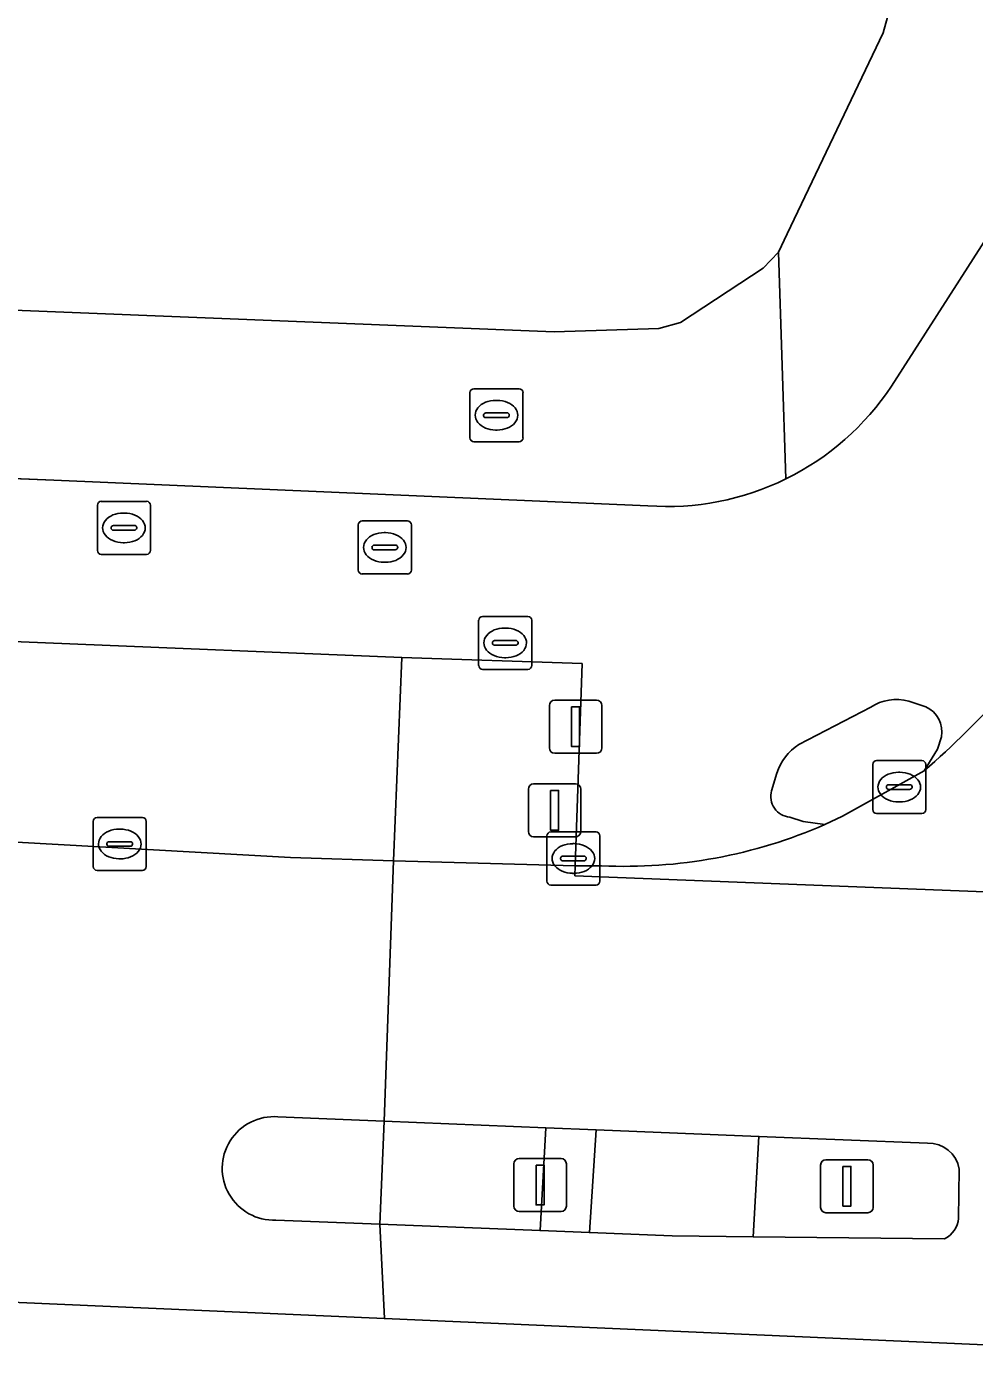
# Model space of a CAD drawing. Extents: x 160732 to 162107, y 387428 to 388479.
# Drawn here: x 161399.21 to 161417.07, y 387459.73 to 387485.09 of the extents above; entities that cross this region are included whole.
import ezdxf

# ---------------------------------------------------------------- set-up
doc = ezdxf.new("R2010")
doc.units = 0
for name, color, linetype in [('IMGEO_Berm_groen', 7, 'Continuous'), ('IMGEO_Brandkraan', 7, 'Continuous'), ('IMGEO_Drukknoppaal', 7, 'Continuous'), ('IMGEO_Erf', 7, 'Continuous'), ('IMGEO_Fietspad_open', 7, 'Continuous'), ('IMGEO_Kolk', 7, 'Continuous'), ('IMGEO_Lichtmast', 7, 'Continuous'), ('IMGEO_Rijbaan_lokaal_gesloten', 7, 'Continuous'), ('IMGEO_Rioolput', 7, 'Continuous'), ('IMGEO_Verkeerseiland_gesloten', 7, 'Continuous'), ('IMGEO_Verkeerseiland_open', 7, 'Continuous'), ('IMGEO_Verkeersregelinstallatiepaal', 7, 'Continuous'), ('IMGEO_Voetpad_open', 7, 'Continuous')]:
    doc.layers.add(name, color=color, linetype=linetype)

msp = doc.modelspace()

# ---------------------------------------------------------------- linework, layer by layer
at = {"layer": 'IMGEO_Berm_groen'}
for points in [[(161406.28, 387473.199), (161386.124, 387474.031), (161386.066, 387471.778), (161391.885, 387471.841)], [(161395.414, 387469.918), (161404.181, 387469.43), (161406.12, 387469.37), (161406.28, 387473.199)]]:
    msp.add_lwpolyline(points, dxfattribs=at)
at = {"layer": 'IMGEO_Brandkraan'}
for p, q in [((161407.562, 387477.344), (161407.562, 387478.196)), ((161407.637, 387478.27), (161408.489, 387478.27)), ((161408.563, 387478.196), (161408.563, 387477.344)), ((161407.864, 387477.813), (161408.262, 387477.813)), ((161408.05, 387478.05), (161408.075, 387478.05)), ((161407.821, 387477.764), (161407.821, 387477.776)), ((161408.259, 387477.727), (161407.861, 387477.727)), ((161408.305, 387477.776), (161408.305, 387477.764)), ((161408.073, 387477.49), (161408.048, 387477.49)), ((161408.489, 387477.27), (161407.637, 387477.27))]:
    msp.add_line(p, q, dxfattribs=at)
for points in [[(161407.562, 387477.344), (161407.562, 387478.196)], [(161407.637, 387478.27), (161408.489, 387478.27)], [(161408.563, 387478.196), (161408.563, 387477.344)], [(161408.489, 387477.27), (161407.637, 387477.27)]]:
    msp.add_lwpolyline(points, dxfattribs=at)
for centre, radius, start, end in [((161407.639, 387478.194), 0.0765, 91.552, 178.448), ((161407.639, 387478.194), 0.0765, 91.552, 178.448), ((161408.487, 387478.194), 0.0765, 1.552, 88.448), ((161408.487, 387478.194), 0.0765, 1.552, 88.448), ((161407.861, 387477.773), 0.0403, 85.8775, 175.7526), ((161408.266, 387477.775), 0.0386, 1.7309, 96.639), ((161407.858, 387477.763), 0.0366, 178.938, 274.7102), ((161408.262, 387477.77), 0.043, 264.8664, 352.4533), ((161407.639, 387477.346), 0.0765, 181.552, 268.448), ((161407.639, 387477.346), 0.0765, 181.552, 268.448), ((161408.487, 387477.346), 0.0765, 271.552, 358.448), ((161408.487, 387477.346), 0.0765, 271.552, 358.448)]:
    msp.add_arc(centre, radius, start, end, dxfattribs=at)
for centre, major_axis, ratio, start_param, end_param in [((161408.049, 387477.77), (-0.387, 0.002), 0.722429, 4.712389, 7.853982), ((161408.074, 387477.77), (-0.39, 0.002), 0.717154, 1.570796, 4.712389)]:
    msp.add_ellipse(centre, major_axis=major_axis, ratio=ratio, start_param=start_param, end_param=end_param, dxfattribs=at)
at = {"layer": 'IMGEO_Drukknoppaal'}
for p, q in [((161409.06, 387471.496), (161409.06, 387472.296)), ((161409.06, 387472.296), (161409.06, 387471.496)), ((161409.16, 387472.396), (161409.95, 387472.396)), ((161409.95, 387472.396), (161409.16, 387472.396)), ((161410.05, 387472.296), (161410.05, 387471.496)), ((161410.05, 387471.496), (161410.05, 387472.296)), ((161409.95, 387471.396), (161409.16, 387471.396)), ((161409.16, 387471.396), (161409.95, 387471.396))]:
    msp.add_line(p, q, dxfattribs=at)
msp.add_lwpolyline([(161409.48, 387472.271), (161409.63, 387472.271), (161409.63, 387471.521), (161409.48, 387471.521), (161409.48, 387472.271)], dxfattribs=at)
for centre, start, end in [((161409.16, 387472.296), 90, 180), ((161409.16, 387472.296), 90, 180), ((161409.95, 387472.296), 0, 90), ((161409.95, 387472.296), 360, 90), ((161409.16, 387471.496), 180, 270), ((161409.16, 387471.496), 180, 270), ((161409.95, 387471.496), 270, 0), ((161409.95, 387471.496), 270, 0)]:
    msp.add_arc(centre, 0.1, start, end, dxfattribs=at)
at = {"layer": 'IMGEO_Erf'}
msp.add_lwpolyline([(161393.326, 387479.979), (161409.153, 387479.343), (161411.125, 387479.406), (161411.531, 387479.518), (161413.09, 387480.546), (161413.38, 387480.844), (161413.544, 387481.189), (161415.35, 387484.982), (161417.105, 387491.302), (161417.928, 387496.222)], dxfattribs=at)
at = {"layer": 'IMGEO_Fietspad_open'}
for points in [[(161410.914, 387476.063), (161399.721, 387476.544), (161272.966, 387481.59), (161267.154, 387480.933), (161265.078, 387480.699), (161254.129, 387479.306), (161252.802, 387479.356), (161252.434, 387479.398), (161246.605, 387479.634), (161134.151, 387484.191)], [(161417.353, 387475.961), (161417.542, 387476.376), (161420.107, 387480.421), (161420.588, 387481.194), (161418.295, 387482.661), (161416.792, 387480.318), (161415.509, 387478.32)], [(161297.792, 387477.555), (161319.919, 387476.701), (161322.041, 387476.599), (161322.728, 387476.571), (161357.767, 387475.119), (161359.86, 387475.06), (161384.776, 387474.068), (161386.124, 387474.031), (161406.28, 387473.199), (161409.676, 387473.086), (161409.548, 387469.274), (161410.044, 387469.273)], [(161413.763, 387471.56), (161415.116, 387472.262)], [(161415.834, 387472.376), (161416.155, 387472.272)], [(161416.452, 387471.704), (161416.377, 387471.475), (161416.127, 387471.061)], [(161413.248, 387470.69), (161413.346, 387471.021)], [(161414.25, 387470.05), (161413.843, 387470.108), (161413.594, 387470.192)]]:
    msp.add_lwpolyline(points, dxfattribs=at)
msp.add_lwpolyline([(161412.901, 387462.279), (161413.009, 387464.17), (161409.941, 387464.296), (161409.814, 387462.358), (161411.372, 387462.297)], close=True, dxfattribs=at)
for centre, radius, start, end in [((161411.287, 387481.111), 5.061, 296.157, 326.5359), ((161411.286, 387481.112), 5.063, 265.7889, 296.1616), ((161404.686, 387484.106), 17.351, 311.2513, 325.4949), ((161415.595, 387471.564), 0.846, 73.5861, 124.4575), ((161415.935, 387471.795), 0.525, 349.9897, 65.2193), ((161414.327, 387470.693), 1.035, 123.0468, 161.4982), ((161413.622, 387470.58), 0.389, 163.647, 265.9345), ((161410.485, 387478.658), 9.395, 267.309, 293.6241)]:
    msp.add_arc(centre, radius, start, end, dxfattribs=at)
at = {"layer": 'IMGEO_Kolk'}
for p, q in [((161415.229, 387471.258), (161416.081, 387471.258)), ((161415.154, 387470.332), (161415.154, 387471.184)), ((161415.642, 387471.038), (161415.667, 387471.038)), ((161416.155, 387471.184), (161416.155, 387470.332)), ((161415.413, 387470.752), (161415.413, 387470.764)), ((161415.851, 387470.715), (161415.453, 387470.715)), ((161415.456, 387470.801), (161415.854, 387470.801)), ((161415.897, 387470.764), (161415.897, 387470.752)), ((161415.665, 387470.478), (161415.64, 387470.478)), ((161416.081, 387470.258), (161415.229, 387470.258)), ((161400.462, 387469.259), (161400.462, 387470.111)), ((161400.537, 387470.185), (161401.389, 387470.185)), ((161400.95, 387469.965), (161400.975, 387469.965)), ((161401.463, 387470.111), (161401.463, 387469.259)), ((161400.721, 387469.679), (161400.721, 387469.691)), ((161400.764, 387469.728), (161401.162, 387469.728)), ((161401.205, 387469.691), (161401.205, 387469.679)), ((161409.012, 387468.985), (161409.012, 387469.837)), ((161409.087, 387469.911), (161409.939, 387469.911)), ((161409.5, 387469.691), (161409.525, 387469.691)), ((161410.013, 387469.837), (161410.013, 387468.985)), ((161401.159, 387469.642), (161400.761, 387469.642)), ((161409.314, 387469.454), (161409.712, 387469.454)), ((161401.389, 387469.185), (161400.537, 387469.185)), ((161400.973, 387469.405), (161400.948, 387469.405)), ((161409.271, 387469.405), (161409.271, 387469.417)), ((161409.709, 387469.368), (161409.311, 387469.368)), ((161409.755, 387469.417), (161409.755, 387469.405)), ((161409.523, 387469.131), (161409.498, 387469.131)), ((161409.939, 387468.911), (161409.087, 387468.911))]:
    msp.add_line(p, q, dxfattribs=at)
for points in [[(161415.229, 387471.258), (161416.081, 387471.258)], [(161415.154, 387470.332), (161415.154, 387471.184)], [(161416.155, 387471.184), (161416.155, 387470.332)], [(161416.081, 387470.258), (161415.229, 387470.258)], [(161400.462, 387469.259), (161400.462, 387470.111)], [(161400.537, 387470.185), (161401.389, 387470.185)], [(161401.463, 387470.111), (161401.463, 387469.259)], [(161409.012, 387468.985), (161409.012, 387469.837)], [(161409.087, 387469.911), (161409.939, 387469.911)], [(161410.013, 387469.837), (161410.013, 387468.985)], [(161401.389, 387469.185), (161400.537, 387469.185)], [(161409.939, 387468.911), (161409.087, 387468.911)]]:
    msp.add_lwpolyline(points, dxfattribs=at)
for centre, radius, start, end in [((161415.231, 387471.182), 0.0765, 91.552, 178.448), ((161415.231, 387471.182), 0.0765, 91.552, 178.448), ((161416.079, 387471.182), 0.0765, 1.552, 88.448), ((161416.079, 387471.182), 0.0765, 1.552, 88.448), ((161415.453, 387470.761), 0.0403, 85.8775, 175.7526), ((161415.45, 387470.751), 0.0366, 178.938, 274.7102), ((161415.854, 387470.758), 0.043, 264.8664, 352.4533), ((161415.858, 387470.763), 0.0386, 1.7309, 96.639), ((161415.231, 387470.334), 0.0765, 181.552, 268.448), ((161415.231, 387470.334), 0.0765, 181.552, 268.448), ((161416.079, 387470.334), 0.0765, 271.552, 358.448), ((161416.079, 387470.334), 0.0765, 271.552, 358.448), ((161400.539, 387470.109), 0.0765, 91.552, 178.448), ((161400.539, 387470.109), 0.0765, 91.552, 178.448), ((161401.387, 387470.109), 0.0765, 1.552, 88.448), ((161401.387, 387470.109), 0.0765, 1.552, 88.448), ((161400.761, 387469.688), 0.0403, 85.8775, 175.7526), ((161401.166, 387469.69), 0.0386, 1.7309, 96.639), ((161409.089, 387469.835), 0.0765, 91.552, 178.448), ((161409.089, 387469.835), 0.0765, 91.552, 178.448), ((161409.937, 387469.835), 0.0765, 1.552, 88.448), ((161409.937, 387469.835), 0.0765, 1.552, 88.448), ((161400.758, 387469.678), 0.0366, 178.938, 274.7102), ((161401.162, 387469.685), 0.043, 264.8664, 352.4533), ((161409.311, 387469.414), 0.0403, 85.8775, 175.7526), ((161409.716, 387469.416), 0.0386, 1.7309, 96.639), ((161400.539, 387469.261), 0.0765, 181.552, 268.448), ((161400.539, 387469.261), 0.0765, 181.552, 268.448), ((161401.387, 387469.261), 0.0765, 271.552, 358.448), ((161401.387, 387469.261), 0.0765, 271.552, 358.448), ((161409.308, 387469.404), 0.0366, 178.938, 274.7102), ((161409.712, 387469.411), 0.043, 264.8664, 352.4533), ((161409.089, 387468.987), 0.0765, 181.552, 268.448), ((161409.089, 387468.987), 0.0765, 181.552, 268.448), ((161409.937, 387468.987), 0.0765, 271.552, 358.448), ((161409.937, 387468.987), 0.0765, 271.552, 358.448)]:
    msp.add_arc(centre, radius, start, end, dxfattribs=at)
for centre, major_axis, ratio, start_param, end_param in [((161415.641, 387470.758), (-0.387, 0.002), 0.722429, 4.712389, 7.853982), ((161415.666, 387470.758), (-0.39, 0.002), 0.717154, 1.570796, 4.712389), ((161400.949, 387469.685), (-0.387, 0.002), 0.722429, 4.712389, 7.853982), ((161400.974, 387469.685), (-0.39, 0.002), 0.717154, 1.570796, 4.712389), ((161409.499, 387469.411), (-0.387, 0.002), 0.722429, 4.712389, 7.853982), ((161409.524, 387469.411), (-0.39, 0.002), 0.717154, 1.570796, 4.712389)]:
    msp.add_ellipse(centre, major_axis=major_axis, ratio=ratio, start_param=start_param, end_param=end_param, dxfattribs=at)
at = {"layer": 'IMGEO_Lichtmast'}
for p, q in [((161414.173, 387462.831), (161414.173, 387463.631)), ((161414.173, 387463.631), (161414.173, 387462.831)), ((161414.273, 387463.731), (161415.063, 387463.731)), ((161415.063, 387463.731), (161414.273, 387463.731)), ((161415.163, 387463.631), (161415.163, 387462.831)), ((161415.163, 387462.831), (161415.163, 387463.631)), ((161415.063, 387462.731), (161414.273, 387462.731)), ((161414.273, 387462.731), (161415.063, 387462.731))]:
    msp.add_line(p, q, dxfattribs=at)
msp.add_lwpolyline([(161414.593, 387463.606), (161414.743, 387463.606), (161414.743, 387462.856), (161414.593, 387462.856), (161414.593, 387463.606)], dxfattribs=at)
for centre, start, end in [((161414.273, 387463.631), 90, 180), ((161414.273, 387463.631), 90, 180), ((161415.063, 387463.631), 0, 90), ((161415.063, 387463.631), 360, 90), ((161414.273, 387462.831), 180, 270), ((161414.273, 387462.831), 180, 270), ((161415.063, 387462.831), 270, 0), ((161415.063, 387462.831), 270, 0)]:
    msp.add_arc(centre, 0.1, start, end, dxfattribs=at)
at = {"layer": 'IMGEO_Rijbaan_lokaal_gesloten'}
for points in [[(161403.944, 387464.541), (161405.945, 387464.459), (161406.12, 387469.37), (161404.181, 387469.43), (161395.414, 387469.918), (161356.098, 387469.302), (161301.318, 387471.422)], [(161416.127, 387471.061), (161414.583, 387470.207), (161414.25, 387470.05)], [(161435.428, 387463.25), (161438.836, 387463.136), (161441.82, 387463.037), (161442.837, 387463.001), (161445.835, 387462.897), (161446.068, 387467.806), (161446.042, 387467.859), (161442.554, 387468.011), (161442.546, 387467.798), (161409.541, 387469.086), (161409.548, 387469.274), (161406.12, 387469.37), (161405.945, 387464.459), (161408.992, 387464.334), (161409.941, 387464.296), (161413.009, 387464.17), (161416.187, 387464.04)], [(161410.044, 387469.273), (161409.548, 387469.274), (161409.541, 387469.086), (161442.546, 387467.798), (161442.554, 387468.011)], [(161294.046, 387465.639), (161405.951, 387460.736)], [(161416.783, 387463.554), (161416.774, 387462.624)], [(161405.951, 387460.736), (161405.866, 387462.514), (161403.906, 387462.591)], [(161416.51, 387462.237), (161412.901, 387462.279), (161411.372, 387462.297), (161409.814, 387462.358), (161408.884, 387462.395), (161405.866, 387462.514), (161405.951, 387460.736), (161429.011, 387459.726)]]:
    msp.add_lwpolyline(points, dxfattribs=at)
for centre, radius, start, end in [((161404.686, 387484.106), 17.351, 311.2513, 325.4949), ((161410.485, 387478.658), 9.395, 267.309, 293.6241), ((161403.87, 387463.567), 0.977, 85.6301, 272.1371), ((161416.216, 387463.467), 0.574, 8.7282, 92.8817), ((161416.285, 387462.674), 0.492, 297.2597, 354.139)]:
    msp.add_arc(centre, radius, start, end, dxfattribs=at)
at = {"layer": 'IMGEO_Rioolput'}
for p, q in [((161400.54, 387475.22), (161400.54, 387476.072)), ((161400.615, 387476.146), (161401.467, 387476.146)), ((161401.541, 387476.072), (161401.541, 387475.22)), ((161401.028, 387475.926), (161401.053, 387475.926)), ((161405.533, 387475.776), (161406.385, 387475.776)), ((161400.799, 387475.64), (161400.799, 387475.652)), ((161401.237, 387475.603), (161400.839, 387475.603)), ((161400.842, 387475.689), (161401.24, 387475.689)), ((161401.283, 387475.652), (161401.283, 387475.64)), ((161405.458, 387474.85), (161405.458, 387475.702)), ((161405.946, 387475.556), (161405.971, 387475.556)), ((161406.459, 387475.702), (161406.459, 387474.85)), ((161401.051, 387475.366), (161401.026, 387475.366)), ((161405.717, 387475.27), (161405.717, 387475.282)), ((161405.76, 387475.319), (161406.158, 387475.319)), ((161406.201, 387475.282), (161406.201, 387475.27)), ((161401.467, 387475.146), (161400.615, 387475.146)), ((161406.155, 387475.233), (161405.757, 387475.233)), ((161406.385, 387474.776), (161405.533, 387474.776)), ((161405.969, 387474.996), (161405.944, 387474.996)), ((161407.727, 387473.051), (161407.727, 387473.903)), ((161407.802, 387473.977), (161408.654, 387473.977)), ((161408.215, 387473.757), (161408.24, 387473.757)), ((161408.728, 387473.903), (161408.728, 387473.051)), ((161408.029, 387473.52), (161408.427, 387473.52)), ((161407.986, 387473.471), (161407.986, 387473.483)), ((161408.424, 387473.434), (161408.026, 387473.434)), ((161408.47, 387473.483), (161408.47, 387473.471)), ((161408.238, 387473.197), (161408.213, 387473.197)), ((161408.654, 387472.977), (161407.802, 387472.977))]:
    msp.add_line(p, q, dxfattribs=at)
for points in [[(161400.54, 387475.22), (161400.54, 387476.072)], [(161400.615, 387476.146), (161401.467, 387476.146)], [(161401.541, 387476.072), (161401.541, 387475.22)], [(161405.533, 387475.776), (161406.385, 387475.776)], [(161405.458, 387474.85), (161405.458, 387475.702)], [(161406.459, 387475.702), (161406.459, 387474.85)], [(161401.467, 387475.146), (161400.615, 387475.146)], [(161406.385, 387474.776), (161405.533, 387474.776)], [(161407.727, 387473.051), (161407.727, 387473.903)], [(161407.802, 387473.977), (161408.654, 387473.977)], [(161408.728, 387473.903), (161408.728, 387473.051)], [(161408.654, 387472.977), (161407.802, 387472.977)]]:
    msp.add_lwpolyline(points, dxfattribs=at)
for centre, radius, start, end in [((161400.617, 387476.07), 0.0765, 91.552, 178.448), ((161400.617, 387476.07), 0.0765, 91.552, 178.448), ((161401.465, 387476.07), 0.0765, 1.552, 88.448), ((161401.465, 387476.07), 0.0765, 1.552, 88.448), ((161405.535, 387475.7), 0.0765, 91.552, 178.448), ((161405.535, 387475.7), 0.0765, 91.552, 178.448), ((161406.383, 387475.7), 0.0765, 1.552, 88.448), ((161406.383, 387475.7), 0.0765, 1.552, 88.448), ((161400.839, 387475.649), 0.0403, 85.8775, 175.7526), ((161400.836, 387475.639), 0.0366, 178.938, 274.7102), ((161401.24, 387475.646), 0.043, 264.8664, 352.4533), ((161401.244, 387475.651), 0.0386, 1.7309, 96.639), ((161405.757, 387475.279), 0.0403, 85.8775, 175.7526), ((161405.754, 387475.269), 0.0366, 178.938, 274.7102), ((161406.158, 387475.276), 0.043, 264.8664, 352.4533), ((161406.162, 387475.281), 0.0386, 1.7309, 96.639), ((161400.617, 387475.222), 0.0765, 181.552, 268.448), ((161400.617, 387475.222), 0.0765, 181.552, 268.448), ((161401.465, 387475.222), 0.0765, 271.552, 358.448), ((161401.465, 387475.222), 0.0765, 271.552, 358.448), ((161405.535, 387474.852), 0.0765, 181.552, 268.448), ((161405.535, 387474.852), 0.0765, 181.552, 268.448), ((161406.383, 387474.852), 0.0765, 271.552, 358.448), ((161406.383, 387474.852), 0.0765, 271.552, 358.448), ((161407.804, 387473.901), 0.0765, 91.552, 178.448), ((161407.804, 387473.901), 0.0765, 91.552, 178.448), ((161408.652, 387473.901), 0.0765, 1.552, 88.448), ((161408.652, 387473.901), 0.0765, 1.552, 88.448), ((161408.026, 387473.48), 0.0403, 85.8775, 175.7526), ((161408.431, 387473.482), 0.0386, 1.7309, 96.639), ((161408.023, 387473.47), 0.0366, 178.938, 274.7102), ((161408.427, 387473.477), 0.043, 264.8664, 352.4533), ((161407.804, 387473.053), 0.0765, 181.552, 268.448), ((161407.804, 387473.053), 0.0765, 181.552, 268.448), ((161408.652, 387473.053), 0.0765, 271.552, 358.448), ((161408.652, 387473.053), 0.0765, 271.552, 358.448)]:
    msp.add_arc(centre, radius, start, end, dxfattribs=at)
for centre, major_axis, ratio, start_param, end_param in [((161401.027, 387475.646), (-0.387, 0.002), 0.722429, 4.712389, 7.853982), ((161401.052, 387475.646), (-0.39, 0.002), 0.717154, 1.570796, 4.712389), ((161405.945, 387475.276), (-0.387, 0.002), 0.722429, 4.712389, 7.853982), ((161405.97, 387475.276), (-0.39, 0.002), 0.717154, 1.570796, 4.712389), ((161408.214, 387473.477), (-0.387, 0.002), 0.722429, 4.712389, 7.853982), ((161408.239, 387473.477), (-0.39, 0.002), 0.717154, 1.570796, 4.712389)]:
    msp.add_ellipse(centre, major_axis=major_axis, ratio=ratio, start_param=start_param, end_param=end_param, dxfattribs=at)
at = {"layer": 'IMGEO_Verkeerseiland_gesloten'}
for points in [[(161415.116, 387472.262), (161413.763, 387471.56)], [(161416.155, 387472.272), (161415.834, 387472.376)], [(161413.594, 387470.192), (161413.843, 387470.108), (161414.25, 387470.05), (161414.583, 387470.207), (161416.127, 387471.061), (161416.377, 387471.475), (161416.452, 387471.704)], [(161413.346, 387471.021), (161413.248, 387470.69)]]:
    msp.add_lwpolyline(points, dxfattribs=at)
for centre, radius, start, end in [((161415.595, 387471.564), 0.846, 73.5861, 124.4575), ((161415.935, 387471.795), 0.525, 349.9897, 65.2193), ((161414.327, 387470.693), 1.035, 123.0468, 161.4982), ((161413.622, 387470.58), 0.389, 163.647, 265.9345)]:
    msp.add_arc(centre, radius, start, end, dxfattribs=at)
at = {"layer": 'IMGEO_Verkeerseiland_open'}
for points in [[(161403.906, 387462.591), (161405.866, 387462.514), (161405.945, 387464.459), (161403.944, 387464.541)], [(161416.187, 387464.04), (161413.009, 387464.17), (161412.901, 387462.279), (161416.51, 387462.237)], [(161416.774, 387462.624), (161416.783, 387463.554)]]:
    msp.add_lwpolyline(points, dxfattribs=at)
msp.add_lwpolyline([(161408.992, 387464.334), (161408.884, 387462.395), (161409.814, 387462.358), (161409.941, 387464.296)], close=True, dxfattribs=at)
for centre, radius, start, end in [((161403.87, 387463.567), 0.977, 85.6301, 272.1371), ((161416.216, 387463.467), 0.574, 8.7282, 92.8817), ((161416.285, 387462.674), 0.492, 297.2597, 354.139)]:
    msp.add_arc(centre, radius, start, end, dxfattribs=at)
at = {"layer": 'IMGEO_Verkeersregelinstallatiepaal'}
for p, q in [((161408.664, 387469.919), (161408.664, 387470.719)), ((161408.664, 387470.719), (161408.664, 387469.919)), ((161408.764, 387470.819), (161409.554, 387470.819)), ((161409.554, 387470.819), (161408.764, 387470.819)), ((161409.654, 387470.719), (161409.654, 387469.919)), ((161409.654, 387469.919), (161409.654, 387470.719)), ((161409.554, 387469.819), (161408.764, 387469.819)), ((161408.764, 387469.819), (161409.554, 387469.819)), ((161408.391, 387462.854), (161408.391, 387463.654)), ((161408.391, 387463.654), (161408.391, 387462.854)), ((161408.491, 387463.754), (161409.281, 387463.754)), ((161409.281, 387463.754), (161408.491, 387463.754)), ((161409.381, 387463.654), (161409.381, 387462.854)), ((161409.381, 387462.854), (161409.381, 387463.654)), ((161409.281, 387462.754), (161408.491, 387462.754)), ((161408.491, 387462.754), (161409.281, 387462.754))]:
    msp.add_line(p, q, dxfattribs=at)
for points in [[(161409.084, 387470.694), (161409.234, 387470.694), (161409.234, 387469.944), (161409.084, 387469.944), (161409.084, 387470.694)], [(161408.811, 387463.629), (161408.961, 387463.629), (161408.961, 387462.879), (161408.811, 387462.879), (161408.811, 387463.629)]]:
    msp.add_lwpolyline(points, dxfattribs=at)
for centre, start, end in [((161408.764, 387470.719), 90, 180), ((161408.764, 387470.719), 90, 180), ((161409.554, 387470.719), 0, 90), ((161409.554, 387470.719), 360, 90), ((161408.764, 387469.919), 180, 270), ((161408.764, 387469.919), 180, 270), ((161409.554, 387469.919), 270, 0), ((161409.554, 387469.919), 270, 0), ((161408.491, 387463.654), 90, 180), ((161408.491, 387463.654), 90, 180), ((161409.281, 387463.654), 0, 90), ((161409.281, 387463.654), 360, 90), ((161408.491, 387462.854), 180, 270), ((161408.491, 387462.854), 180, 270), ((161409.281, 387462.854), 270, 0), ((161409.281, 387462.854), 270, 0)]:
    msp.add_arc(centre, 0.1, start, end, dxfattribs=at)
at = {"layer": 'IMGEO_Voetpad_open'}
for points in [[(161415.509, 387478.32), (161416.792, 387480.318), (161418.295, 387482.661), (161420.469, 387486.108), (161421.334, 387491.094), (161420.134, 387491.138), (161420.345, 387496.832), (161421.545, 387496.788), (161421.892, 387505.365)], [(161417.928, 387496.222), (161417.105, 387491.302), (161415.35, 387484.982), (161413.544, 387481.189), (161413.38, 387480.844), (161413.518, 387476.568)], [(161413.38, 387480.844), (161413.09, 387480.546), (161411.531, 387479.518), (161411.125, 387479.406), (161409.153, 387479.343), (161393.326, 387479.979), (161393.189, 387479.985), (161393.185, 387479.886), (161391.709, 387479.945), (161290.53, 387483.984), (161288.995, 387484.045), (161266.95, 387484.925), (161267.154, 387480.933), (161272.966, 387481.59), (161399.721, 387476.544), (161410.914, 387476.063)], [(161413.518, 387476.568), (161413.38, 387480.844)]]:
    msp.add_lwpolyline(points, dxfattribs=at)
for points in [[(161409.548, 387469.274), (161409.676, 387473.086), (161406.28, 387473.199), (161406.12, 387469.37)], [(161405.945, 387464.459), (161405.866, 387462.514), (161408.884, 387462.395), (161408.992, 387464.334)]]:
    msp.add_lwpolyline(points, close=True, dxfattribs=at)
for centre, radius, start, end in [((161411.287, 387481.111), 5.061, 296.157, 326.5359), ((161411.286, 387481.112), 5.063, 265.7889, 296.1616)]:
    msp.add_arc(centre, radius, start, end, dxfattribs=at)

doc.saveas('drawing.dxf')
